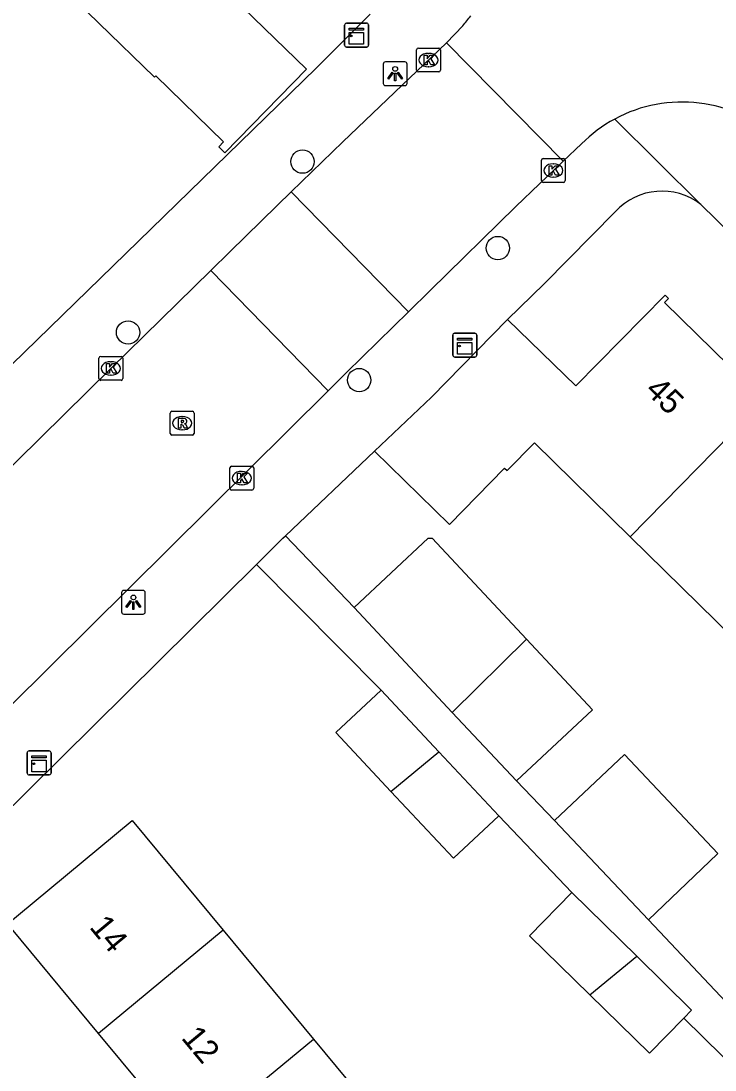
# Model space of a CAD drawing. Extents: x 159222 to 160346, y 381249 to 382166.
# Drawn here: x 159969.56 to 159998.63, y 381727.71 to 381771.69 of the extents above; entities that cross this region are included whole.
import ezdxf

# ---------------------------------------------------------------- set-up
doc = ezdxf.new("R2010")
doc.units = 0
for name, color, linetype in [('IMGEO_Boom', 7, 'Continuous'), ('IMGEO_Kast', 7, 'Continuous'), ('IMGEO_Kolk', 7, 'Continuous'), ('IMGEO_Lichtpunt', 7, 'Continuous'), ('IMGEO_Pand', 7, 'Continuous'), ('IMGEO_Pand_nummerreeks', 7, 'Continuous'), ('IMGEO_Rijbaan_lokaal_open', 7, 'Continuous'), ('IMGEO_Rioolput', 7, 'Continuous'), ('IMGEO_Voetpad_open', 7, 'Continuous')]:
    doc.layers.add(name, color=color, linetype=linetype)

msp = doc.modelspace()

# ---------------------------------------------------------------- linework, layer by layer
at = {"layer": 'IMGEO_Boom'}
for centre in [(159981.349, 381765.792), (159989.532, 381762.17), (159974.041, 381758.632), (159983.726, 381756.634)]:
    msp.add_circle(centre, 0.489, dxfattribs=at)
at = {"layer": 'IMGEO_Kast'}
for p, q in [((159983.113, 381770.673), (159983.113, 381771.514)), ((159983.113, 381771.514), (159983.113, 381770.673)), ((159983.188, 381771.598), (159984.029, 381771.598)), ((159984.029, 381771.598), (159983.188, 381771.598)), ((159984.113, 381771.523), (159984.113, 381770.682)), ((159984.113, 381770.682), (159984.113, 381771.523)), ((159984.038, 381770.598), (159983.197, 381770.598)), ((159983.197, 381770.598), (159984.038, 381770.598)), ((159987.648, 381757.673), (159987.648, 381758.514)), ((159987.648, 381758.514), (159987.648, 381757.673)), ((159987.723, 381758.598), (159988.564, 381758.598)), ((159988.564, 381758.598), (159987.723, 381758.598)), ((159988.648, 381758.523), (159988.648, 381757.682)), ((159988.648, 381757.682), (159988.648, 381758.523)), ((159988.573, 381757.598), (159987.732, 381757.598)), ((159987.732, 381757.598), (159988.573, 381757.598)), ((159969.817, 381740.16), (159969.817, 381741.001)), ((159969.817, 381741.001), (159969.817, 381740.16)), ((159969.892, 381741.085), (159970.733, 381741.085)), ((159970.733, 381741.085), (159969.892, 381741.085)), ((159970.817, 381741.01), (159970.817, 381740.169)), ((159970.817, 381740.169), (159970.817, 381741.01)), ((159970.742, 381740.085), (159969.901, 381740.085)), ((159969.901, 381740.085), (159970.742, 381740.085))]:
    msp.add_line(p, q, dxfattribs=at)
for points in [[(159983.308, 381771.388), (159983.908, 381771.388), (159983.908, 381771.303), (159983.308, 381771.303), (159983.308, 381771.388)], [(159983.308, 381771.213), (159983.908, 381771.213), (159983.908, 381770.724), (159983.308, 381770.724), (159983.308, 381771.213)], [(159987.843, 381758.388), (159988.443, 381758.388), (159988.443, 381758.303), (159987.843, 381758.303), (159987.843, 381758.388)], [(159987.843, 381758.213), (159988.443, 381758.213), (159988.443, 381757.724), (159987.843, 381757.724), (159987.843, 381758.213)], [(159970.012, 381740.875), (159970.612, 381740.875), (159970.612, 381740.79), (159970.012, 381740.79), (159970.012, 381740.875)], [(159970.012, 381740.7), (159970.612, 381740.7), (159970.612, 381740.211), (159970.012, 381740.211), (159970.012, 381740.7)]]:
    msp.add_lwpolyline(points, dxfattribs=at)
for centre in [(159983.392, 381771.062), (159987.927, 381758.062), (159970.096, 381740.549)]:
    msp.add_circle(centre, 0.0377, dxfattribs=at)
for centre, start, end in [((159983.191, 381771.52), 92.4484, 184.2845), ((159983.191, 381771.52), 92.4484, 184.2845), ((159984.035, 381771.52), 2.4484, 94.2845), ((159984.035, 381771.52), 2.4484, 94.2845), ((159983.191, 381770.676), 182.4484, 274.2845), ((159983.191, 381770.676), 182.4484, 274.2845), ((159984.035, 381770.676), 272.4484, 4.2845), ((159984.035, 381770.676), 272.4484, 4.2845), ((159987.726, 381758.52), 92.4484, 184.2845), ((159987.726, 381758.52), 92.4484, 184.2845), ((159988.57, 381758.52), 2.4484, 94.2845), ((159988.57, 381758.52), 2.4484, 94.2845), ((159987.726, 381757.676), 182.4484, 274.2845), ((159987.726, 381757.676), 182.4484, 274.2845), ((159988.57, 381757.676), 272.4484, 4.2845), ((159988.57, 381757.676), 272.4484, 4.2845), ((159969.895, 381741.007), 92.4484, 184.2845), ((159969.895, 381741.007), 92.4484, 184.2845), ((159970.739, 381741.007), 2.4484, 94.2845), ((159970.739, 381741.007), 2.4484, 94.2845), ((159969.895, 381740.163), 182.4484, 274.2845), ((159969.895, 381740.163), 182.4484, 274.2845), ((159970.739, 381740.163), 272.4484, 4.2845), ((159970.739, 381740.163), 272.4484, 4.2845)]:
    msp.add_arc(centre, 0.0779, start, end, dxfattribs=at)
at = {"layer": 'IMGEO_Kolk'}
for p, q in [((159986.13, 381769.627), (159986.13, 381770.479)), ((159986.205, 381770.553), (159987.057, 381770.553)), ((159987.131, 381770.479), (159987.131, 381769.627)), ((159986.618, 381770.333), (159986.643, 381770.333)), ((159987.057, 381769.553), (159986.205, 381769.553)), ((159986.641, 381769.773), (159986.616, 381769.773)), ((159991.358, 381764.997), (159991.358, 381765.849)), ((159991.433, 381765.923), (159992.285, 381765.923)), ((159991.846, 381765.703), (159991.871, 381765.703)), ((159992.359, 381765.849), (159992.359, 381764.997)), ((159991.869, 381765.143), (159991.844, 381765.143)), ((159992.285, 381764.923), (159991.433, 381764.923)), ((159972.896, 381757.624), (159973.748, 381757.624)), ((159972.821, 381756.698), (159972.821, 381757.55)), ((159973.309, 381757.404), (159973.334, 381757.404)), ((159973.822, 381757.55), (159973.822, 381756.698)), ((159973.332, 381756.844), (159973.307, 381756.844)), ((159973.748, 381756.624), (159972.896, 381756.624)), ((159978.306, 381752.099), (159978.306, 381752.951)), ((159978.381, 381753.025), (159979.233, 381753.025)), ((159978.794, 381752.805), (159978.819, 381752.805)), ((159979.307, 381752.951), (159979.307, 381752.099)), ((159979.233, 381752.025), (159978.381, 381752.025)), ((159978.817, 381752.245), (159978.792, 381752.245))]:
    msp.add_line(p, q, dxfattribs=at)
for points in [[(159986.13, 381769.627), (159986.13, 381770.479)], [(159986.205, 381770.553), (159987.057, 381770.553)], [(159987.131, 381770.479), (159987.131, 381769.627)], [(159986.451, 381770.253), (159986.574, 381770.253), (159986.574, 381770.102), (159986.704, 381770.253), (159986.868, 381770.253), (159986.722, 381770.102), (159986.875, 381769.853), (159986.723, 381769.853), (159986.638, 381770.017), (159986.574, 381769.95), (159986.574, 381769.853), (159986.451, 381769.853), (159986.451, 381770.253)], [(159987.057, 381769.553), (159986.205, 381769.553)], [(159991.358, 381764.997), (159991.358, 381765.849)], [(159991.433, 381765.923), (159992.285, 381765.923)], [(159991.679, 381765.623), (159991.802, 381765.623), (159991.802, 381765.472), (159991.932, 381765.623), (159992.096, 381765.623), (159991.95, 381765.472), (159992.103, 381765.223), (159991.951, 381765.223), (159991.866, 381765.387), (159991.802, 381765.32), (159991.802, 381765.223), (159991.679, 381765.223), (159991.679, 381765.623)], [(159992.359, 381765.849), (159992.359, 381764.997)], [(159992.285, 381764.923), (159991.433, 381764.923)], [(159972.896, 381757.624), (159973.748, 381757.624)], [(159972.821, 381756.698), (159972.821, 381757.55)], [(159973.142, 381757.324), (159973.265, 381757.324), (159973.265, 381757.173), (159973.395, 381757.324), (159973.559, 381757.324), (159973.413, 381757.173), (159973.566, 381756.924), (159973.414, 381756.924), (159973.329, 381757.088), (159973.265, 381757.021), (159973.265, 381756.924), (159973.142, 381756.924), (159973.142, 381757.324)], [(159973.822, 381757.55), (159973.822, 381756.698)], [(159973.748, 381756.624), (159972.896, 381756.624)], [(159978.306, 381752.099), (159978.306, 381752.951)], [(159978.381, 381753.025), (159979.233, 381753.025)], [(159979.307, 381752.951), (159979.307, 381752.099)], [(159978.627, 381752.725), (159978.75, 381752.725), (159978.75, 381752.574), (159978.88, 381752.725), (159979.044, 381752.725), (159978.898, 381752.574), (159979.051, 381752.325), (159978.899, 381752.325), (159978.814, 381752.489), (159978.75, 381752.422), (159978.75, 381752.325), (159978.627, 381752.325), (159978.627, 381752.725)], [(159979.233, 381752.025), (159978.381, 381752.025)]]:
    msp.add_lwpolyline(points, dxfattribs=at)
for centre, start, end in [((159986.207, 381770.477), 91.552, 178.448), ((159986.207, 381770.477), 91.552, 178.448), ((159987.055, 381770.477), 1.552, 88.448), ((159987.055, 381770.477), 1.552, 88.448), ((159986.207, 381769.629), 181.552, 268.448), ((159986.207, 381769.629), 181.552, 268.448), ((159987.055, 381769.629), 271.552, 358.448), ((159987.055, 381769.629), 271.552, 358.448), ((159991.435, 381765.847), 91.552, 178.448), ((159991.435, 381765.847), 91.552, 178.448), ((159992.283, 381765.847), 1.552, 88.448), ((159992.283, 381765.847), 1.552, 88.448), ((159991.435, 381764.999), 181.552, 268.448), ((159991.435, 381764.999), 181.552, 268.448), ((159992.283, 381764.999), 271.552, 358.448), ((159992.283, 381764.999), 271.552, 358.448), ((159972.898, 381757.548), 91.552, 178.448), ((159972.898, 381757.548), 91.552, 178.448), ((159973.746, 381757.548), 1.552, 88.448), ((159973.746, 381757.548), 1.552, 88.448), ((159972.898, 381756.7), 181.552, 268.448), ((159972.898, 381756.7), 181.552, 268.448), ((159973.746, 381756.7), 271.552, 358.448), ((159973.746, 381756.7), 271.552, 358.448), ((159978.383, 381752.949), 91.552, 178.448), ((159978.383, 381752.949), 91.552, 178.448), ((159979.231, 381752.949), 1.552, 88.448), ((159979.231, 381752.949), 1.552, 88.448), ((159978.383, 381752.101), 181.552, 268.448), ((159978.383, 381752.101), 181.552, 268.448), ((159979.231, 381752.101), 271.552, 358.448), ((159979.231, 381752.101), 271.552, 358.448)]:
    msp.add_arc(centre, 0.0765, start, end, dxfattribs=at)
for centre, major_axis, ratio, start_param, end_param in [((159986.617, 381770.053), (-0.387, 0.002), 0.722429, 4.712389, 7.853982), ((159986.642, 381770.053), (-0.39, 0.002), 0.717154, 1.570796, 4.712389), ((159991.845, 381765.423), (-0.387, 0.002), 0.722429, 4.712389, 7.853982), ((159991.87, 381765.423), (-0.39, 0.002), 0.717154, 1.570796, 4.712389), ((159973.308, 381757.124), (-0.387, 0.002), 0.722429, 4.712389, 7.853982), ((159973.333, 381757.124), (-0.39, 0.002), 0.717154, 1.570796, 4.712389), ((159978.793, 381752.525), (-0.387, 0.002), 0.722429, 4.712389, 7.853982), ((159978.818, 381752.525), (-0.39, 0.002), 0.717154, 1.570796, 4.712389)]:
    msp.add_ellipse(centre, major_axis=major_axis, ratio=ratio, start_param=start_param, end_param=end_param, dxfattribs=at)
at = {"layer": 'IMGEO_Lichtpunt'}
for p, q in [((159985.635, 381769.976), (159984.827, 381769.976)), ((159985.635, 381769.976), (159984.827, 381769.976)), ((159984.733, 381769.881), (159984.733, 381769.074)), ((159984.733, 381769.881), (159984.733, 381769.074)), ((159985.729, 381769.074), (159985.729, 381769.881)), ((159985.729, 381769.074), (159985.729, 381769.881)), ((159984.827, 381768.98), (159985.635, 381768.98)), ((159984.827, 381768.98), (159985.635, 381768.98)), ((159973.767, 381747.724), (159973.767, 381746.917)), ((159973.767, 381747.724), (159973.767, 381746.917)), ((159974.669, 381747.819), (159973.861, 381747.819)), ((159974.669, 381747.819), (159973.861, 381747.819)), ((159974.763, 381746.917), (159974.763, 381747.724)), ((159974.763, 381746.917), (159974.763, 381747.724)), ((159973.861, 381746.823), (159974.669, 381746.823)), ((159973.861, 381746.823), (159974.669, 381746.823))]:
    msp.add_line(p, q, dxfattribs=at)
for points in [[(159985.107, 381769.545), (159985.146, 381769.517), (159984.958, 381769.255), (159984.92, 381769.282), (159985.107, 381769.545)], [(159985.209, 381769.497), (159985.256, 381769.497), (159985.256, 381769.175), (159985.209, 381769.175), (159985.209, 381769.497)], [(159985.319, 381769.517), (159985.357, 381769.544), (159985.544, 381769.282), (159985.505, 381769.254), (159985.319, 381769.517)], [(159974.141, 381747.388), (159974.18, 381747.36), (159973.992, 381747.098), (159973.954, 381747.125), (159974.141, 381747.388)], [(159974.243, 381747.34), (159974.29, 381747.34), (159974.29, 381747.018), (159974.243, 381747.018), (159974.243, 381747.34)], [(159974.353, 381747.36), (159974.391, 381747.387), (159974.578, 381747.125), (159974.539, 381747.097), (159974.353, 381747.36)]]:
    msp.add_lwpolyline(points, dxfattribs=at)
for centre in [(159985.232, 381769.679), (159974.266, 381747.522)]:
    msp.add_circle(centre, 0.0994, dxfattribs=at)
for centre, start, end in [((159984.827, 381769.881), 90, 180), ((159984.827, 381769.881), 90, 180), ((159985.635, 381769.881), 0, 90), ((159985.635, 381769.881), 0, 90), ((159984.827, 381769.074), 180, 270), ((159984.827, 381769.074), 180, 270), ((159985.635, 381769.074), 270, 0), ((159985.635, 381769.074), 270, 360), ((159973.861, 381747.724), 90, 180), ((159973.861, 381747.724), 90, 180), ((159974.669, 381747.724), 0, 90), ((159974.669, 381747.724), 0, 90), ((159973.861, 381746.917), 180, 270), ((159973.861, 381746.917), 180, 270), ((159974.669, 381746.917), 270, 0), ((159974.669, 381746.917), 270, 360)]:
    msp.add_arc(centre, 0.0946, start, end, dxfattribs=at)
at = {"layer": 'IMGEO_Pand'}
for points in [[(159976.824, 381780.357), (159981.472, 381775.827), (159978.42, 381772.695), (159981.516, 381769.668), (159978.097, 381766.158), (159977.839, 381766.41), (159978.042, 381766.618), (159975.203, 381769.393), (159975.149, 381769.338), (159970.487, 381773.881)], [(160000.954, 381756.067), (160000.849, 381756.171), (160000.58, 381755.902), (159996.52, 381759.885), (159996.689, 381760.058), (159996.538, 381760.193), (159992.794, 381756.388), (159989.94, 381759.17)], [(159989.94, 381759.17), (159986.756, 381755.923), (159984.366, 381753.65)], [(159995.07, 381750.065), (160000, 381755.094), (160000.954, 381756.067)], [(159984.366, 381753.65), (159987.513, 381750.581), (159989.814, 381752.941), (159989.921, 381752.837), (159991.063, 381754.001), (159995.07, 381750.065)], [(159983.513, 381747.093), (159986.62, 381750), (159986.778, 381750), (159990.733, 381745.773)], [(159999.385, 381745.823), (159995.07, 381750.065)], [(159987.625, 381742.699), (159983.513, 381747.093)], [(159990.733, 381745.773), (159987.625, 381742.699)], [(159990.733, 381745.773), (159993.5, 381742.816), (159990.309, 381739.831)], [(159985.051, 381739.39), (159982.746, 381741.853), (159984.649, 381743.633)], [(159984.649, 381743.633), (159987.061, 381741.055)], [(159990.309, 381739.831), (159987.625, 381742.699)], [(159985.051, 381739.39), (159987.061, 381741.055)], [(159987.061, 381741.055), (159989.575, 381738.368)], [(159991.906, 381738.175), (159994.838, 381740.941), (159998.756, 381736.788)], [(159989.575, 381738.368), (159987.673, 381736.588), (159985.051, 381739.39)], [(159972.802, 381729.24), (159969.152, 381733.643), (159968.871, 381733.41), (159968.711, 381733.603), (159974.214, 381738.164), (159978.024, 381733.567)], [(159995.84, 381734.005), (159991.906, 381738.175)], [(159995.84, 381734.005), (159998.722, 381736.754), (159998.756, 381736.788)], [(159993.394, 381730.857), (159990.86, 381733.341), (159992.628, 381735.145)], [(159992.628, 381735.145), (159995.35, 381732.477)], [(160000.021, 381729.573), (159995.84, 381734.005)], [(159978.024, 381733.567), (159972.802, 381729.24)], [(159978.024, 381733.567), (159981.805, 381729.005)], [(159993.394, 381730.857), (159995.35, 381732.477)], [(159995.35, 381732.477), (159997.651, 381730.222), (159997.321, 381729.885)], [(159997.321, 381729.885), (159995.883, 381728.418), (159993.394, 381730.857)], [(159976.583, 381724.678), (159972.802, 381729.24)], [(159976.583, 381724.678), (159981.805, 381729.005)], [(159981.805, 381729.005), (159985.614, 381724.411)]]:
    msp.add_lwpolyline(points, dxfattribs=at)
at = {"layer": 'IMGEO_Rijbaan_lokaal_open'}
for points in [[(159987.385, 381770.773), (159988.069, 381771.493)], [(159980.881, 381764.533), (159983.039, 381766.619), (159987.385, 381770.773)], [(159987.385, 381770.773), (159992.268, 381765.818)], [(159993.044, 381766.543), (159992.268, 381765.818)], [(159992.268, 381765.818), (159990.289, 381763.908), (159986.691, 381760.388), (159985.791, 381759.5)], [(159977.503, 381761.23), (159978.303, 381762.016), (159980.287, 381763.953), (159980.881, 381764.533)], [(159985.791, 381759.5), (159980.881, 381764.533)], [(159977.503, 381761.23), (159973.323, 381757.123), (159967.429, 381751.315), (159966.126, 381750), (159961.743, 381745.577), (159959.666, 381743.451), (159958.803, 381742.588), (159953.054, 381736.646), (159944.522, 381727.792), (159942.659, 381725.828), (159941.73, 381724.849)], [(159982.428, 381756.18), (159977.503, 381761.23)], [(159985.791, 381759.5), (159985.168, 381758.885), (159983.195, 381756.957), (159982.428, 381756.18)], [(159982.428, 381756.18), (159964.09, 381737.995)]]:
    msp.add_lwpolyline(points, dxfattribs=at)
for centre, radius, start, end in [((159983.395, 381775.584), 6.211, 318.8012, 323.711), ((159997.251, 381762.356), 5.935, 47.7079, 118.3898), ((159997.274, 381762.327), 5.972, 118.4476, 135.0934)]:
    msp.add_arc(centre, radius, start, end, dxfattribs=at)
at = {"layer": 'IMGEO_Rioolput'}
for p, q in [((159975.807, 381754.4), (159975.807, 381755.252)), ((159975.882, 381755.326), (159976.734, 381755.326)), ((159976.295, 381755.106), (159976.32, 381755.106)), ((159976.808, 381755.252), (159976.808, 381754.4)), ((159976.318, 381754.546), (159976.293, 381754.546)), ((159976.734, 381754.326), (159975.882, 381754.326))]:
    msp.add_line(p, q, dxfattribs=at)
for points in [[(159975.807, 381754.4), (159975.807, 381755.252)], [(159975.882, 381755.326), (159976.734, 381755.326)], [(159976.396, 381755.024), (159976.144, 381755.026), (159976.144, 381754.626)], [(159976.808, 381755.252), (159976.808, 381754.4)], [(159976.144, 381754.626), (159976.268, 381754.626), (159976.268, 381754.788), (159976.279, 381754.788)], [(159976.322, 381754.945), (159976.268, 381754.945), (159976.268, 381754.864)], [(159976.268, 381754.864), (159976.32, 381754.864)], [(159976.326, 381754.759), (159976.397, 381754.626), (159976.537, 381754.626), (159976.472, 381754.752)], [(159976.734, 381754.326), (159975.882, 381754.326)]]:
    msp.add_lwpolyline(points, dxfattribs=at)
for centre, radius, start, end in [((159975.884, 381755.25), 0.0765, 91.552, 178.448), ((159975.884, 381755.25), 0.0765, 91.552, 178.448), ((159976.395, 381754.914), 0.109, 350.3612, 89.416), ((159976.732, 381755.25), 0.0765, 1.552, 88.448), ((159976.732, 381755.25), 0.0765, 1.552, 88.448), ((159976.278, 381754.735), 0.0533, 26.0293, 88.6989), ((159976.304, 381755.053), 0.19, 274.7715, 282.9687), ((159976.328, 381754.849), 0.0964, 77.0061, 93.1865), ((159976.342, 381754.906), 0.0378, 276.6634, 79.6772), ((159976.393, 381754.914), 0.112, 277.5842, 350.9817), ((159976.377, 381754.699), 0.108, 29.5134, 73.7905), ((159975.884, 381754.402), 0.0765, 181.552, 268.448), ((159975.884, 381754.402), 0.0765, 181.552, 268.448), ((159976.732, 381754.402), 0.0765, 271.552, 358.448), ((159976.732, 381754.402), 0.0765, 271.552, 358.448)]:
    msp.add_arc(centre, radius, start, end, dxfattribs=at)
for centre, major_axis, ratio, start_param, end_param in [((159976.294, 381754.826), (-0.387, 0.002), 0.722429, 4.712389, 7.853982), ((159976.319, 381754.826), (-0.39, 0.002), 0.717154, 1.570796, 4.712389)]:
    msp.add_ellipse(centre, major_axis=major_axis, ratio=ratio, start_param=start_param, end_param=end_param, dxfattribs=at)
at = {"layer": 'IMGEO_Voetpad_open'}
for points in [[(159969.165, 381757.287), (159981.918, 381769.715), (159984.182, 381771.978)], [(159998.033, 381763.997), (159994.429, 381767.578)], [(160066.135, 381697.331), (159998.033, 381763.997)], [(159989.94, 381759.17), (159991.474, 381760.674), (159994.467, 381763.703)], [(159980.644, 381750.109), (159984.366, 381753.65)], [(159979.428, 381748.909), (159980.53, 381750), (159980.644, 381750.109)], [(159980.644, 381750.109), (159983.513, 381747.093)], [(159965.791, 381735.415), (159979.428, 381748.909)], [(159979.428, 381748.909), (159984.649, 381743.633)], [(159990.309, 381739.831), (159991.906, 381738.175)], [(159989.575, 381738.368), (159992.628, 381735.145)], [(159997.321, 381729.885), (160000.571, 381726.7)]]:
    msp.add_lwpolyline(points, dxfattribs=at)
msp.add_arc((159996.409, 381761.918), 2.638, 52.0128, 137.4135, dxfattribs=at)

# ---------------------------------------------------------------- texts
at = {"layer": 'IMGEO_Pand_nummerreeks'}
for s, rotation, p in [('45', 315.8651, (159995.658, 381756.152)), ('14', 309.6553, (159972.388, 381733.688)), ('12', 309.6553, (159976.237, 381729.045))]:
    msp.add_text(s, height=1, rotation=rotation, dxfattribs=at).set_placement(p)

doc.saveas('drawing.dxf')
